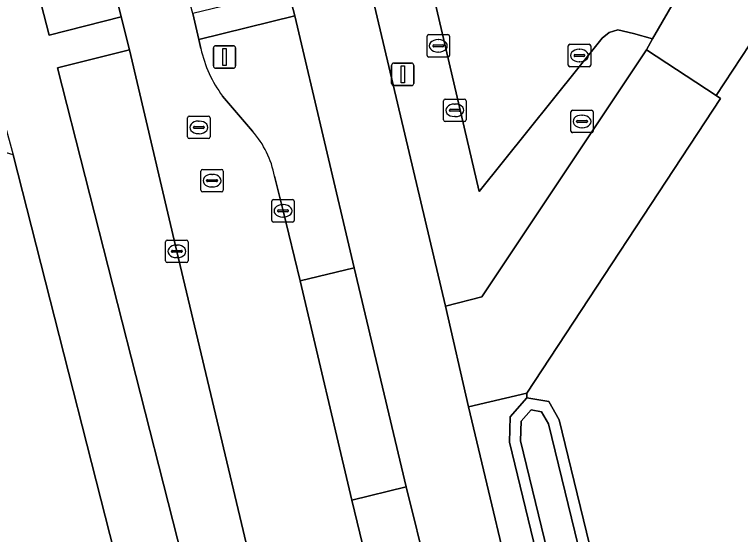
# Model space of a CAD drawing. Extents: x 162396 to 163643, y 386452 to 387406.
# Drawn here: x 162991.51 to 163023.83, y 387171.52 to 387194.69 of the extents above; entities that cross this region are included whole.
import ezdxf

# ---------------------------------------------------------------- set-up
doc = ezdxf.new("R2010")
doc.units = 0
for name, color, linetype in [('IMGEO_Afsluitpaal', 7, 'Continuous'), ('IMGEO_Berm_groen', 7, 'Continuous'), ('IMGEO_Fietspad_gesloten', 7, 'Continuous'), ('IMGEO_Fietspad_halfverhard', 7, 'Continuous'), ('IMGEO_Grasland_overig', 7, 'Continuous'), ('IMGEO_Groenvoorziening', 7, 'Continuous'), ('IMGEO_Kolk', 7, 'Continuous'), ('IMGEO_Lichtmast', 7, 'Continuous'), ('IMGEO_Loofbos', 7, 'Continuous'), ('IMGEO_Oever', 7, 'Continuous'), ('IMGEO_Rijbaan_lokaal_gesloten', 7, 'Continuous'), ('IMGEO_Rijbaan_lokaal_halfverhard', 7, 'Continuous'), ('IMGEO_Rioolput', 7, 'Continuous'), ('IMGEO_Voetpad_open', 7, 'Continuous'), ('IMGEO_Waterloop', 7, 'Continuous')]:
    doc.layers.add(name, color=color, linetype=linetype)

msp = doc.modelspace()

# ---------------------------------------------------------------- linework, layer by layer
at = {"layer": 'IMGEO_Afsluitpaal'}
for p, q in [((163000.365, 387192.398), (163000.365, 387193.198)), ((163000.365, 387193.198), (163000.365, 387192.398)), ((163000.465, 387193.298), (163001.255, 387193.298)), ((163001.255, 387193.298), (163000.465, 387193.298)), ((163001.355, 387193.198), (163001.355, 387192.398)), ((163001.355, 387192.398), (163001.355, 387193.198)), ((163001.255, 387192.298), (163000.465, 387192.298)), ((163000.465, 387192.298), (163001.255, 387192.298))]:
    msp.add_line(p, q, dxfattribs=at)
msp.add_lwpolyline([(163000.785, 387193.173), (163000.935, 387193.173), (163000.935, 387192.423), (163000.785, 387192.423), (163000.785, 387193.173)], dxfattribs=at)
for centre, start, end in [((163000.465, 387193.198), 90, 180), ((163000.465, 387193.198), 90, 180), ((163001.255, 387193.198), 0, 90), ((163001.255, 387193.198), 360, 90), ((163000.465, 387192.398), 180, 270), ((163000.465, 387192.398), 180, 270), ((163001.255, 387192.398), 270, 0), ((163001.255, 387192.398), 270, 0)]:
    msp.add_arc(centre, 0.1, start, end, dxfattribs=at)
at = {"layer": 'IMGEO_Berm_groen'}
for points in [[(162991.575, 387214.378), (162988.713, 387212.294), (162989.024, 387210.906), (162991.82, 387198.888), (162992.48, 387196.028), (162993.053, 387193.777), (162996.266, 387194.579), (162995.042, 387199.652)], [(163003.989, 387194.638), (162999.716, 387193.581), (162999.81, 387193.174)], [(163003.083, 387187.481), (163003.465, 387185.943), (163004.222, 387182.82), (163006.638, 387183.402), (163003.989, 387194.638)], [(163000.773, 387191.059), (163002.105, 387189.489)], [(163031.847, 387109.649), (163029.648, 387109.077), (163020.453, 387146.867), (163022.879, 387147.585), (163020.88, 387155.576), (163018.558, 387154.972), (163018.193, 387156.473), (163013.539, 387175.643), (163013.57, 387176.766), (163014.313, 387177.614), (163014.324, 387177.817), (163011.715, 387177.207), (163016.731, 387156.12), (163029.21, 387103.664), (163029.702, 387101.588), (163031.06, 387095.852), (163032.894, 387088.673), (163032.927, 387088.543), (163034.875, 387081.142)]]:
    msp.add_lwpolyline(points, dxfattribs=at)
for points in [[(163019.64, 387193.123), (163019.918, 387193.604), (163019.065, 387193.846), (163018.376, 387194.004), (163017.988, 387193.891), (163017.676, 387193.633), (163012.189, 387186.803), (163008.297, 387203.571), (163007.756, 387206.511), (163006.689, 387206.787), (163004.615, 387207.471), (163007.467, 387195.405), (163010.703, 387181.694), (163012.318, 387182.114)], [(162996.632, 387193.121), (162993.428, 387192.315), (162999.591, 387168.113), (163002.4, 387168.788), (163001.976, 387170.518), (162998.74, 387184.139)], [(163008.945, 387173.651), (163006.534, 387173.056), (163007.463, 387169.193), (163009.918, 387169.75)]]:
    msp.add_lwpolyline(points, close=True, dxfattribs=at)
for centre, radius, start, end in [((163005.073, 387194.293), 5.381, 192.009, 216.9524), ((162999.059, 387186.763), 4.088, 10.114, 41.823)]:
    msp.add_arc(centre, radius, start, end, dxfattribs=at)
at = {"layer": 'IMGEO_Fietspad_gesloten'}
for points in [[(163001.306, 387221.467), (162998.161, 387219.176), (163003.696, 387195.767), (163003.989, 387194.638), (163006.638, 387183.402), (163008.945, 387173.651), (163009.918, 387169.75), (163010.187, 387168.598), (163013.325, 387155.298), (163017.938, 387135.741), (163018.218, 387134.593), (163020.108, 387126.811), (163020.338, 387125.665), (163023.346, 387112.772), (163024.75, 387106.895)], [(163026.177, 387100.704), (163029.702, 387101.588), (163029.21, 387103.664), (163016.731, 387156.12), (163011.715, 387177.207), (163010.703, 387181.694), (163007.467, 387195.405), (163004.615, 387207.471), (163001.306, 387221.467)]]:
    msp.add_lwpolyline(points, dxfattribs=at)
at = {"layer": 'IMGEO_Fietspad_halfverhard'}
msp.add_lwpolyline([(163003.696, 387195.767), (162999.45, 387194.742), (162999.716, 387193.581), (163003.989, 387194.638)], close=True, dxfattribs=at)
at = {"layer": 'IMGEO_Grasland_overig'}
msp.add_lwpolyline([(163103.729, 387305.519), (163088.067, 387284.487), (163077.357, 387270.555), (163075.582, 387267.78), (163071.968, 387269.941), (163070.991, 387268.62), (163072.433, 387267.441), (163070.971, 387265.566), (163072.487, 387264.148), (163047.555, 387231.765), (163035.325, 387216.267), (163024.186, 387200.908), (163023.834, 387200.377), (163019.918, 387193.604), (163019.64, 387193.123), (163022.745, 387191.083), (163024.596, 387193.906)], dxfattribs=at)
at = {"layer": 'IMGEO_Groenvoorziening'}
for points in [[(163018.072, 387215.491), (163017.231, 387211.652), (163016.272, 387209.333), (163015.166, 387207.976), (163013.603, 387206.937), (163011.837, 387206.318), (163009.476, 387206.067), (163007.756, 387206.511), (163008.297, 387203.571), (163012.189, 387186.803), (163017.676, 387193.633), (163017.988, 387193.891), (163018.376, 387194.004), (163019.065, 387193.846), (163019.918, 387193.604), (163023.834, 387200.377)], [(162997.198, 387165.859), (162991.45, 387188.438), (162989.743, 387188.941), (162980.431, 387188.074), (162977.398, 387187.341), (162973.446, 387184.5), (162967.441, 387179.498), (162959.252, 387171.801), (162933.874, 387147.675)]]:
    msp.add_lwpolyline(points, dxfattribs=at)
at = {"layer": 'IMGEO_Kolk'}
for p, q in [((163002.964, 387185.517), (163002.964, 387186.369)), ((163003.039, 387186.443), (163003.891, 387186.443)), ((163003.965, 387186.369), (163003.965, 387185.517)), ((163003.266, 387185.986), (163003.664, 387185.986)), ((163003.452, 387186.223), (163003.477, 387186.223)), ((163003.223, 387185.937), (163003.223, 387185.949)), ((163003.661, 387185.9), (163003.263, 387185.9)), ((163003.475, 387185.663), (163003.45, 387185.663)), ((163003.707, 387185.949), (163003.707, 387185.937)), ((163003.891, 387185.443), (163003.039, 387185.443)), ((162998.239, 387183.713), (162998.239, 387184.565)), ((162998.314, 387184.639), (162999.166, 387184.639)), ((162998.727, 387184.419), (162998.752, 387184.419)), ((162999.24, 387184.565), (162999.24, 387183.713)), ((162998.498, 387184.133), (162998.498, 387184.145)), ((162998.936, 387184.096), (162998.538, 387184.096)), ((162998.541, 387184.182), (162998.939, 387184.182)), ((162998.982, 387184.145), (162998.982, 387184.133)), ((162998.75, 387183.859), (162998.725, 387183.859)), ((162999.166, 387183.639), (162998.314, 387183.639))]:
    msp.add_line(p, q, dxfattribs=at)
for points in [[(163002.964, 387185.517), (163002.964, 387186.369)], [(163003.039, 387186.443), (163003.891, 387186.443)], [(163003.965, 387186.369), (163003.965, 387185.517)], [(163003.891, 387185.443), (163003.039, 387185.443)], [(162998.239, 387183.713), (162998.239, 387184.565)], [(162998.314, 387184.639), (162999.166, 387184.639)], [(162999.24, 387184.565), (162999.24, 387183.713)], [(162999.166, 387183.639), (162998.314, 387183.639)]]:
    msp.add_lwpolyline(points, dxfattribs=at)
for centre, radius, start, end in [((163003.041, 387186.367), 0.0765, 91.552, 178.448), ((163003.041, 387186.367), 0.0765, 91.552, 178.448), ((163003.889, 387186.367), 0.0765, 1.552, 88.448), ((163003.889, 387186.367), 0.0765, 1.552, 88.448), ((163003.263, 387185.946), 0.0403, 85.8775, 175.7526), ((163003.668, 387185.948), 0.0386, 1.7309, 96.639), ((163003.26, 387185.936), 0.0366, 178.938, 274.7102), ((163003.664, 387185.943), 0.043, 264.8664, 352.4533), ((163003.041, 387185.519), 0.0765, 181.552, 268.448), ((163003.041, 387185.519), 0.0765, 181.552, 268.448), ((163003.889, 387185.519), 0.0765, 271.552, 358.448), ((163003.889, 387185.519), 0.0765, 271.552, 358.448), ((162998.316, 387184.563), 0.0765, 91.552, 178.448), ((162998.316, 387184.563), 0.0765, 91.552, 178.448), ((162999.164, 387184.563), 0.0765, 1.552, 88.448), ((162999.164, 387184.563), 0.0765, 1.552, 88.448), ((162998.538, 387184.142), 0.0403, 85.8775, 175.7526), ((162998.535, 387184.132), 0.0366, 178.938, 274.7102), ((162998.939, 387184.139), 0.043, 264.8664, 352.4533), ((162998.943, 387184.144), 0.0386, 1.7309, 96.639), ((162998.316, 387183.715), 0.0765, 181.552, 268.448), ((162998.316, 387183.715), 0.0765, 181.552, 268.448), ((162999.164, 387183.715), 0.0765, 271.552, 358.448), ((162999.164, 387183.715), 0.0765, 271.552, 358.448)]:
    msp.add_arc(centre, radius, start, end, dxfattribs=at)
for centre, major_axis, ratio, start_param, end_param in [((163003.451, 387185.943), (-0.387, 0.002), 0.722429, 4.712389, 7.853982), ((163003.476, 387185.943), (-0.39, 0.002), 0.717154, 1.570796, 4.712389), ((162998.726, 387184.139), (-0.387, 0.002), 0.722429, 4.712389, 7.853982), ((162998.751, 387184.139), (-0.39, 0.002), 0.717154, 1.570796, 4.712389)]:
    msp.add_ellipse(centre, major_axis=major_axis, ratio=ratio, start_param=start_param, end_param=end_param, dxfattribs=at)
at = {"layer": 'IMGEO_Lichtmast'}
for p, q in [((163008.398, 387192.523), (163009.188, 387192.523)), ((163009.188, 387192.523), (163008.398, 387192.523)), ((163008.298, 387191.623), (163008.298, 387192.423)), ((163008.298, 387192.423), (163008.298, 387191.623)), ((163009.288, 387192.423), (163009.288, 387191.623)), ((163009.288, 387191.623), (163009.288, 387192.423)), ((163009.188, 387191.523), (163008.398, 387191.523)), ((163008.398, 387191.523), (163009.188, 387191.523))]:
    msp.add_line(p, q, dxfattribs=at)
msp.add_lwpolyline([(163008.718, 387192.398), (163008.868, 387192.398), (163008.868, 387191.648), (163008.718, 387191.648), (163008.718, 387192.398)], dxfattribs=at)
for centre, start, end in [((163008.398, 387192.423), 90, 180), ((163008.398, 387192.423), 90, 180), ((163009.188, 387192.423), 0, 90), ((163009.188, 387192.423), 360, 90), ((163008.398, 387191.623), 180, 270), ((163008.398, 387191.623), 180, 270), ((163009.188, 387191.623), 270, 0), ((163009.188, 387191.623), 270, 0)]:
    msp.add_arc(centre, 0.1, start, end, dxfattribs=at)
at = {"layer": 'IMGEO_Loofbos'}
msp.add_lwpolyline([(163024.596, 387193.906), (163022.745, 387191.083), (163022.943, 387190.953), (163014.324, 387177.817), (163014.313, 387177.614), (163015.298, 387177.447), (163015.754, 387176.631), (163020.88, 387155.576), (163022.879, 387147.585), (163031.847, 387109.649), (163034.376, 387110.26), (163042.671, 387114.628), (163044.839, 387122.561), (163044.094, 387124.879), (163044.2, 387128.392), (163059.34, 387140.165), (163069.198, 387148.925), (163083.073, 387158.284), (163098.144, 387171.093)], dxfattribs=at)
at = {"layer": 'IMGEO_Oever'}
for points in [[(163015.754, 387176.631), (163015.298, 387177.447), (163014.313, 387177.614), (163013.57, 387176.766), (163013.539, 387175.643), (163018.193, 387156.473), (163018.558, 387154.972), (163020.88, 387155.576)], [(163015.284, 387176.447), (163020.278, 387155.936), (163018.924, 387155.584), (163018.679, 387156.59), (163014.041, 387175.696), (163014.065, 387176.572), (163014.505, 387177.074), (163014.978, 387176.994)]]:
    msp.add_lwpolyline(points, close=True, dxfattribs=at)
at = {"layer": 'IMGEO_Rijbaan_lokaal_gesloten'}
for points in [[(162995.042, 387199.652), (162996.266, 387194.579), (162996.632, 387193.121), (162998.74, 387184.139), (163001.976, 387170.518), (163002.4, 387168.788), (163003.792, 387162.937), (163006.784, 387150.202), (163009.058, 387140.687), (163010.424, 387134.846), (163011.82, 387129.007), (163012.102, 387127.8), (163012.581, 387125.775), (163013.97, 387119.951), (163015.85, 387111.942), (163016.074, 387111.149)], [(162999.81, 387193.174), (162999.716, 387193.581), (162999.45, 387194.742), (162999.343, 387195.105)], [(163002.105, 387189.489), (163000.773, 387191.059)], [(163021.029, 387111.976), (163020.432, 387114.416), (163017.913, 387125.09), (163017.645, 387126.274), (163015.805, 387134.042), (163015.54, 387135.225), (163007.745, 387168.016), (163007.463, 387169.193), (163006.534, 387173.056), (163004.222, 387182.82), (163003.465, 387185.943), (163003.083, 387187.481)]]:
    msp.add_lwpolyline(points, dxfattribs=at)
for centre, radius, start, end in [((163005.073, 387194.293), 5.381, 192.009, 216.9524), ((162999.059, 387186.763), 4.088, 10.114, 41.823)]:
    msp.add_arc(centre, radius, start, end, dxfattribs=at)
at = {"layer": 'IMGEO_Rijbaan_lokaal_halfverhard'}
for points in [[(163022.943, 387190.953), (163022.745, 387191.083), (163019.64, 387193.123), (163012.318, 387182.114), (163010.703, 387181.694), (163011.715, 387177.207), (163014.324, 387177.817)], [(163006.638, 387183.402), (163004.222, 387182.82), (163006.534, 387173.056), (163008.945, 387173.651)]]:
    msp.add_lwpolyline(points, close=True, dxfattribs=at)
at = {"layer": 'IMGEO_Rioolput'}
for p, q in [((163009.877, 387192.868), (163009.877, 387193.72)), ((163009.952, 387193.794), (163010.804, 387193.794)), ((163010.878, 387193.72), (163010.878, 387192.868)), ((163010.365, 387193.574), (163010.39, 387193.574)), ((163010.136, 387193.288), (163010.136, 387193.3)), ((163010.574, 387193.251), (163010.176, 387193.251)), ((163010.179, 387193.337), (163010.577, 387193.337)), ((163010.62, 387193.3), (163010.62, 387193.288)), ((163016.159, 387192.437), (163016.159, 387193.289)), ((163016.234, 387193.363), (163017.086, 387193.363)), ((163016.647, 387193.143), (163016.672, 387193.143)), ((163017.16, 387193.289), (163017.16, 387192.437)), ((163010.804, 387192.794), (163009.952, 387192.794)), ((163010.388, 387193.014), (163010.363, 387193.014)), ((163016.418, 387192.857), (163016.418, 387192.869)), ((163016.856, 387192.82), (163016.458, 387192.82)), ((163016.461, 387192.906), (163016.859, 387192.906)), ((163016.902, 387192.869), (163016.902, 387192.857)), ((163016.67, 387192.583), (163016.645, 387192.583)), ((163017.086, 387192.363), (163016.234, 387192.363)), ((163010.612, 387189.997), (163010.612, 387190.849)), ((163010.687, 387190.923), (163011.539, 387190.923)), ((163011.613, 387190.849), (163011.613, 387189.997)), ((163011.1, 387190.703), (163011.125, 387190.703)), ((163010.871, 387190.417), (163010.871, 387190.429)), ((163011.309, 387190.38), (163010.911, 387190.38)), ((163010.914, 387190.466), (163011.312, 387190.466)), ((163011.355, 387190.429), (163011.355, 387190.417)), ((163016.276, 387189.5), (163016.276, 387190.352)), ((163016.351, 387190.426), (163017.203, 387190.426)), ((163016.764, 387190.206), (163016.789, 387190.206)), ((163017.277, 387190.352), (163017.277, 387189.5)), ((162999.217, 387189.235), (162999.217, 387190.087)), ((162999.292, 387190.161), (163000.144, 387190.161)), ((162999.705, 387189.941), (162999.73, 387189.941)), ((163000.218, 387190.087), (163000.218, 387189.235)), ((163011.539, 387189.923), (163010.687, 387189.923)), ((163011.123, 387190.143), (163011.098, 387190.143)), ((163016.535, 387189.92), (163016.535, 387189.932)), ((163016.973, 387189.883), (163016.575, 387189.883)), ((163016.578, 387189.969), (163016.976, 387189.969)), ((163017.019, 387189.932), (163017.019, 387189.92)), ((162999.476, 387189.655), (162999.476, 387189.667)), ((162999.914, 387189.618), (162999.516, 387189.618)), ((162999.519, 387189.704), (162999.917, 387189.704)), ((162999.96, 387189.667), (162999.96, 387189.655)), ((163016.787, 387189.646), (163016.762, 387189.646)), ((162999.728, 387189.381), (162999.703, 387189.381)), ((163017.203, 387189.426), (163016.351, 387189.426)), ((163000.144, 387189.161), (162999.292, 387189.161)), ((162999.806, 387186.861), (162999.806, 387187.713)), ((162999.881, 387187.787), (163000.733, 387187.787)), ((163000.807, 387187.713), (163000.807, 387186.861)), ((163000.065, 387187.281), (163000.065, 387187.293)), ((163000.108, 387187.33), (163000.506, 387187.33)), ((163000.294, 387187.567), (163000.319, 387187.567)), ((163000.549, 387187.293), (163000.549, 387187.281)), ((163000.503, 387187.244), (163000.105, 387187.244)), ((163000.317, 387187.007), (163000.292, 387187.007)), ((163000.733, 387186.787), (162999.881, 387186.787))]:
    msp.add_line(p, q, dxfattribs=at)
for points in [[(163009.877, 387192.868), (163009.877, 387193.72)], [(163009.952, 387193.794), (163010.804, 387193.794)], [(163010.878, 387193.72), (163010.878, 387192.868)], [(163016.159, 387192.437), (163016.159, 387193.289)], [(163016.234, 387193.363), (163017.086, 387193.363)], [(163017.16, 387193.289), (163017.16, 387192.437)], [(163010.804, 387192.794), (163009.952, 387192.794)], [(163017.086, 387192.363), (163016.234, 387192.363)], [(163010.612, 387189.997), (163010.612, 387190.849)], [(163010.687, 387190.923), (163011.539, 387190.923)], [(163011.613, 387190.849), (163011.613, 387189.997)], [(163016.276, 387189.5), (163016.276, 387190.352)], [(163016.351, 387190.426), (163017.203, 387190.426)], [(163017.277, 387190.352), (163017.277, 387189.5)], [(162999.217, 387189.235), (162999.217, 387190.087)], [(162999.292, 387190.161), (163000.144, 387190.161)], [(163000.218, 387190.087), (163000.218, 387189.235)], [(163011.539, 387189.923), (163010.687, 387189.923)], [(163017.203, 387189.426), (163016.351, 387189.426)], [(163000.144, 387189.161), (162999.292, 387189.161)], [(162999.806, 387186.861), (162999.806, 387187.713)], [(162999.881, 387187.787), (163000.733, 387187.787)], [(163000.807, 387187.713), (163000.807, 387186.861)], [(163000.733, 387186.787), (162999.881, 387186.787)]]:
    msp.add_lwpolyline(points, dxfattribs=at)
for centre, radius, start, end in [((163009.954, 387193.718), 0.0765, 91.552, 178.448), ((163009.954, 387193.718), 0.0765, 91.552, 178.448), ((163010.802, 387193.718), 0.0765, 1.552, 88.448), ((163010.802, 387193.718), 0.0765, 1.552, 88.448), ((163010.176, 387193.297), 0.0403, 85.8775, 175.7526), ((163010.173, 387193.287), 0.0366, 178.938, 274.7102), ((163010.577, 387193.294), 0.043, 264.8664, 352.4533), ((163010.581, 387193.299), 0.0386, 1.7309, 96.639), ((163016.236, 387193.287), 0.0765, 91.552, 178.448), ((163016.236, 387193.287), 0.0765, 91.552, 178.448), ((163017.084, 387193.287), 0.0765, 1.552, 88.448), ((163017.084, 387193.287), 0.0765, 1.552, 88.448), ((163009.954, 387192.87), 0.0765, 181.552, 268.448), ((163009.954, 387192.87), 0.0765, 181.552, 268.448), ((163010.802, 387192.87), 0.0765, 271.552, 358.448), ((163010.802, 387192.87), 0.0765, 271.552, 358.448), ((163016.458, 387192.866), 0.0403, 85.8775, 175.7526), ((163016.455, 387192.856), 0.0366, 178.938, 274.7102), ((163016.859, 387192.863), 0.043, 264.8664, 352.4533), ((163016.863, 387192.868), 0.0386, 1.7309, 96.639), ((163016.236, 387192.439), 0.0765, 181.552, 268.448), ((163016.236, 387192.439), 0.0765, 181.552, 268.448), ((163017.084, 387192.439), 0.0765, 271.552, 358.448), ((163017.084, 387192.439), 0.0765, 271.552, 358.448), ((163010.689, 387190.847), 0.0765, 91.552, 178.448), ((163010.689, 387190.847), 0.0765, 91.552, 178.448), ((163011.537, 387190.847), 0.0765, 1.552, 88.448), ((163011.537, 387190.847), 0.0765, 1.552, 88.448), ((163010.911, 387190.426), 0.0403, 85.8775, 175.7526), ((163010.908, 387190.416), 0.0366, 178.938, 274.7102), ((163011.312, 387190.423), 0.043, 264.8664, 352.4533), ((163011.316, 387190.428), 0.0386, 1.7309, 96.639), ((163016.353, 387190.35), 0.0765, 91.552, 178.448), ((163016.353, 387190.35), 0.0765, 91.552, 178.448), ((163017.201, 387190.35), 0.0765, 1.552, 88.448), ((163017.201, 387190.35), 0.0765, 1.552, 88.448), ((162999.294, 387190.085), 0.0765, 91.552, 178.448), ((162999.294, 387190.085), 0.0765, 91.552, 178.448), ((163000.142, 387190.085), 0.0765, 1.552, 88.448), ((163000.142, 387190.085), 0.0765, 1.552, 88.448), ((163010.689, 387189.999), 0.0765, 181.552, 268.448), ((163010.689, 387189.999), 0.0765, 181.552, 268.448), ((163011.537, 387189.999), 0.0765, 271.552, 358.448), ((163011.537, 387189.999), 0.0765, 271.552, 358.448), ((163016.575, 387189.929), 0.0403, 85.8775, 175.7526), ((163016.572, 387189.919), 0.0366, 178.938, 274.7102), ((163016.976, 387189.926), 0.043, 264.8664, 352.4533), ((163016.98, 387189.931), 0.0386, 1.7309, 96.639), ((162999.516, 387189.664), 0.0403, 85.8775, 175.7526), ((162999.513, 387189.654), 0.0366, 178.938, 274.7102), ((162999.917, 387189.661), 0.043, 264.8664, 352.4533), ((162999.921, 387189.666), 0.0386, 1.7309, 96.639), ((162999.294, 387189.237), 0.0765, 181.552, 268.448), ((162999.294, 387189.237), 0.0765, 181.552, 268.448), ((163000.142, 387189.237), 0.0765, 271.552, 358.448), ((163000.142, 387189.237), 0.0765, 271.552, 358.448), ((163016.353, 387189.502), 0.0765, 181.552, 268.448), ((163016.353, 387189.502), 0.0765, 181.552, 268.448), ((163017.201, 387189.502), 0.0765, 271.552, 358.448), ((163017.201, 387189.502), 0.0765, 271.552, 358.448), ((162999.883, 387187.711), 0.0765, 91.552, 178.448), ((162999.883, 387187.711), 0.0765, 91.552, 178.448), ((163000.731, 387187.711), 0.0765, 1.552, 88.448), ((163000.731, 387187.711), 0.0765, 1.552, 88.448), ((163000.105, 387187.29), 0.0403, 85.8775, 175.7526), ((163000.102, 387187.28), 0.0366, 178.938, 274.7102), ((163000.506, 387187.287), 0.043, 264.8664, 352.4533), ((163000.51, 387187.292), 0.0386, 1.7309, 96.639), ((162999.883, 387186.863), 0.0765, 181.552, 268.448), ((162999.883, 387186.863), 0.0765, 181.552, 268.448), ((163000.731, 387186.863), 0.0765, 271.552, 358.448), ((163000.731, 387186.863), 0.0765, 271.552, 358.448)]:
    msp.add_arc(centre, radius, start, end, dxfattribs=at)
for centre, major_axis, ratio, start_param, end_param in [((163010.364, 387193.294), (-0.387, 0.002), 0.722429, 4.712389, 7.853982), ((163010.389, 387193.294), (-0.39, 0.002), 0.717154, 1.570796, 4.712389), ((163016.646, 387192.863), (-0.387, 0.002), 0.722429, 4.712389, 7.853982), ((163016.671, 387192.863), (-0.39, 0.002), 0.717154, 1.570796, 4.712389), ((163011.099, 387190.423), (-0.387, 0.002), 0.722429, 4.712389, 7.853982), ((163011.124, 387190.423), (-0.39, 0.002), 0.717154, 1.570796, 4.712389), ((163016.763, 387189.926), (-0.387, 0.002), 0.722429, 4.712389, 7.853982), ((163016.788, 387189.926), (-0.39, 0.002), 0.717154, 1.570796, 4.712389), ((162999.704, 387189.661), (-0.387, 0.002), 0.722429, 4.712389, 7.853982), ((162999.729, 387189.661), (-0.39, 0.002), 0.717154, 1.570796, 4.712389), ((163000.293, 387187.287), (-0.387, 0.002), 0.722429, 4.712389, 7.853982), ((163000.318, 387187.287), (-0.39, 0.002), 0.717154, 1.570796, 4.712389)]:
    msp.add_ellipse(centre, major_axis=major_axis, ratio=ratio, start_param=start_param, end_param=end_param, dxfattribs=at)
at = {"layer": 'IMGEO_Voetpad_open'}
for points in [[(163016.162, 387109.202), (163014.635, 387109.339), (163012.065, 387119.487), (163010.556, 387125.285), (163009.73, 387128.524), (163008.202, 387134.339), (163006.762, 387140.139), (163001.083, 387162.302), (162999.591, 387168.113), (162993.428, 387192.315), (162996.632, 387193.121), (162996.266, 387194.579), (162993.053, 387193.777), (162992.48, 387196.028), (162991.82, 387198.888), (162989.024, 387210.906), (162988.713, 387212.294), (162986.23, 387210.485)], [(162986.23, 387210.485), (162986.356, 387209.887), (162988.941, 387198.721), (162990.622, 387191.429), (162991.45, 387188.438), (162997.198, 387165.859), (162997.907, 387163.149), (163002.885, 387144.421), (163006.513, 387129.798), (163007.387, 387126.313), (163011.824, 387109.13)]]:
    msp.add_lwpolyline(points, dxfattribs=at)
at = {"layer": 'IMGEO_Waterloop'}
msp.add_lwpolyline([(163015.284, 387176.447), (163014.978, 387176.994), (163014.505, 387177.074), (163014.065, 387176.572), (163014.041, 387175.696), (163018.679, 387156.59), (163018.924, 387155.584), (163020.278, 387155.936)], close=True, dxfattribs=at)

doc.saveas('drawing.dxf')
